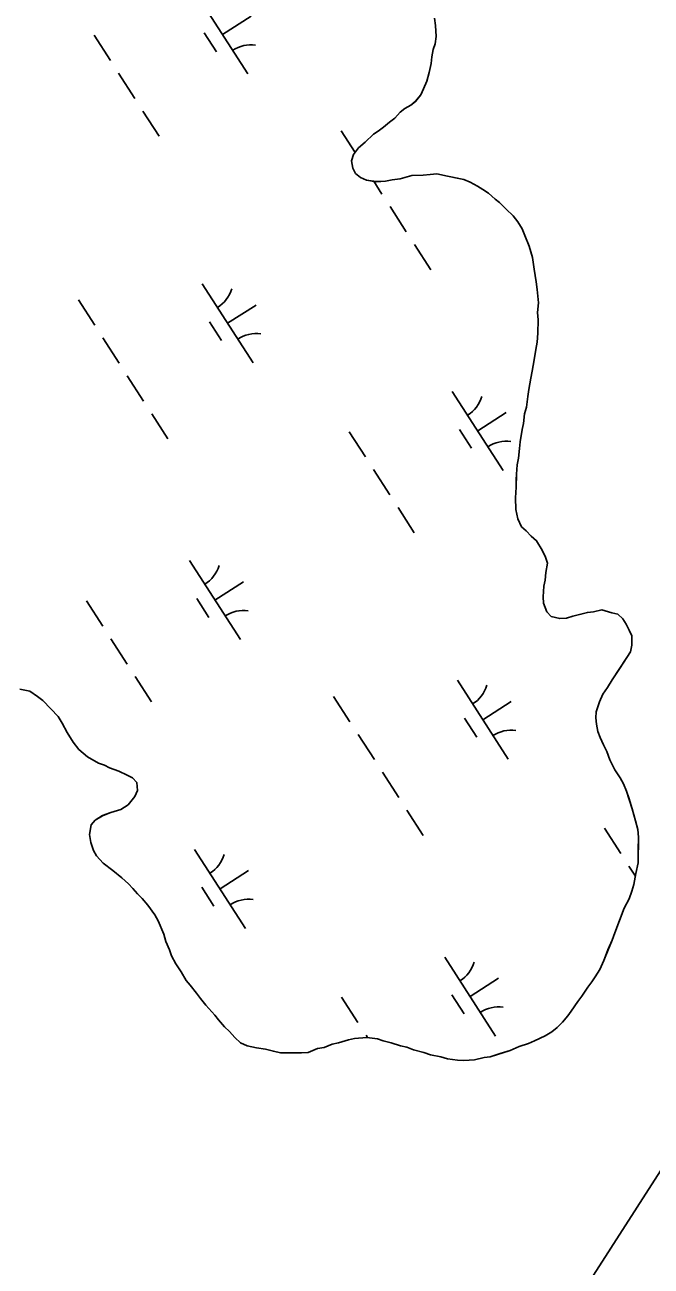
# Model space of a CAD drawing. Extents: x 3937982 to 3958556, y 219448 to 241894.
# Drawn here: x 3944872 to 3945205, y 234262 to 234922 of the extents above; entities that cross this region are included whole.
import ezdxf

# ---------------------------------------------------------------- set-up
doc = ezdxf.new("R2010")
doc.units = 0
for name, color, linetype in [('V-TOPO-SHOR', 7, 'Continuous'), ('V-UTIL-LINE', 7, 'Continuous'), ('V-WETL-SWMP', 7, 'Continuous')]:
    doc.layers.add(name, color=color, linetype=linetype)

msp = doc.modelspace()

# ---------------------------------------------------------------- linework, layer by layer
at = {"layer": 'V-TOPO-SHOR'}
for points in [[(3945134.743, 234691.761), (3945135.163, 234697.004), (3945135.56, 234700.498), (3945136.697, 234707.129), (3945137.438, 234710.269), (3945137.858, 234715.509), (3945138.954, 234718.993), (3945139.728, 234724.582), (3945140.127, 234728.424), (3945141.256, 234734.357), (3945142.007, 234738.195), (3945143.136, 234744.128), (3945143.908, 234749.715), (3945144.66, 234753.555), (3945145.073, 234758.448), (3945145.168, 234765.444), (3945144.868, 234769.296), (3945145.288, 234774.539), (3945144.68, 234781.543), (3945144.037, 234785.75), (3945143.076, 234792.41), (3945142.11, 234798.722), (3945140.441, 234804.69), (3945138.065, 234810.32), (3945136.713, 234813.836), (3945134.315, 234817.717), (3945131.909, 234820.897), (3945128.108, 234824.447), (3945124.655, 234827.99), (3945122.23, 234829.771), (3945118.773, 234832.966), (3945115.65, 234834.756), (3945112.873, 234836.542), (3945109.053, 234838.693), (3945105.574, 234840.138), (3945102.086, 234840.886), (3945096.851, 234842.004), (3945091.268, 234843.126), (3945087.766, 234842.823), (3945083.914, 234842.524), (3945077.962, 234842.254), (3945071.642, 234840.589), (3945067.438, 234839.946), (3945063.929, 234839.291), (3945059.027, 234839.008), (3945053.79, 234839.776), (3945050.66, 234841.218), (3945047.89, 234843.354), (3945046.528, 234846.17), (3945045.878, 234850.026), (3945046.974, 234853.512), (3945049.471, 234856.975), (3945053.01, 234860.078), (3945057.611, 234864.215), (3945060.083, 234865.933), (3945062.91, 234867.993), (3945066.096, 234870.75), (3945068.923, 234872.812), (3945071.761, 234875.923), (3945074.239, 234877.99), (3945077.409, 234879.696), (3945079.885, 234881.762), (3945082.73, 234885.223), (3945084.172, 234888.352), (3945085.976, 234892.528), (3945087.086, 234897.061), (3945088.2, 234901.943), (3945088.598, 234905.439), (3945089.347, 234909.277), (3945090.439, 234912.41), (3945090.84, 234916.254), (3945090.57, 234922.206), (3945089.921, 234926.062)], [(3945071.822, 234379.121), (3945075.31, 234378.376), (3945078.79, 234376.93), (3945084.369, 234375.455), (3945087.852, 234374.36), (3945093.435, 234373.235), (3945096.919, 234372.14), (3945102.157, 234371.372), (3945105.655, 234371.325), (3945111.257, 234371.599), (3945116.522, 234372.93), (3945119.674, 234373.237), (3945124.946, 234374.919), (3945130.215, 234376.596), (3945135.14, 234378.632), (3945140.06, 234380.315), (3945143.226, 234381.671), (3945148.86, 234384.397), (3945152.387, 234386.449), (3945155.217, 234388.86), (3945158.054, 234391.622), (3945160.898, 234395.083), (3945162.68, 234397.508), (3945166.248, 234402.708), (3945168.384, 234405.479), (3945171.597, 234410.335), (3945173.733, 234413.106), (3945175.519, 234415.881), (3945178.017, 234419.696), (3945180.18, 234424.564), (3945182.353, 234430.135), (3945184.524, 234435.353), (3945185.974, 234439.181), (3945188.509, 234445.796), (3945191.047, 234452.409), (3945193.56, 234457.273), (3945195.016, 234461.453), (3945196.112, 234464.939), (3945197.24, 234470.87), (3945198.362, 234476.453), (3945198.454, 234483.449), (3945198.542, 234490.094), (3945198.25, 234494.297), (3945196.91, 234498.864), (3945195.245, 234505.184), (3945193.566, 234510.453), (3945192.222, 234514.668), (3945190.525, 234518.541), (3945188.817, 234521.711), (3945186.074, 234525.947), (3945183.344, 234531.23), (3945181.657, 234535.802), (3945179.955, 234539.322), (3945178.255, 234543.193), (3945176.897, 234546.359), (3945176.25, 234550.217), (3945175.947, 234553.72), (3945175.988, 234556.867), (3945177.806, 234562.092), (3945179.611, 234566.266), (3945182.105, 234569.731), (3945184.61, 234573.896), (3945188.538, 234579.793), (3945192.464, 234585.689), (3945194.256, 234588.812), (3945194.999, 234592.302), (3945195.065, 234597.199), (3945193.707, 234600.365), (3945192.001, 234603.537), (3945190.289, 234606.357), (3945187.522, 234608.843), (3945184.385, 234609.585), (3945179.156, 234611.053), (3945174.593, 234610.064), (3945171.441, 234609.757), (3945167.931, 234608.753), (3945163.718, 234607.76), (3945160.206, 234606.757), (3945156.704, 234606.453), (3945152.17, 234607.563), (3945149.755, 234610.044), (3945148.065, 234614.615), (3945147.762, 234618.119), (3945148.186, 234623.71), (3945148.928, 234626.849), (3945149.333, 234631.042), (3945150.097, 234635.93), (3945149.089, 234639.092), (3945147.392, 234642.963), (3945144.307, 234647.903), (3945141.543, 234650.387), (3945138.782, 234653.224), (3945136.359, 234655.354), (3945134.317, 234659.579), (3945133.332, 234664.492), (3945133.066, 234670.791), (3945133.49, 234676.384), (3945133.541, 234680.233), (3945133.584, 234683.38), (3945133.998, 234688.271), (3945134.743, 234691.761)], [(3944869.32, 234568.981), (3944874.555, 234567.863), (3944878.715, 234565.008), (3944881.485, 234562.872), (3944885.973, 234558.264), (3944889.77, 234554.367), (3944891.822, 234550.84), (3944894.556, 234545.904), (3944897.634, 234540.616), (3944900.731, 234536.727), (3944905.228, 234532.82), (3944911.132, 234529.592), (3944914.266, 234528.5), (3944917.047, 234527.065), (3944921.919, 234525.25), (3944926.439, 234523.092), (3944929.22, 234521.656), (3944931.637, 234519.174), (3944931.93, 234514.971), (3944930.49, 234511.842), (3944926.931, 234507.341), (3944923.05, 234504.944), (3944917.78, 234503.265), (3944913.211, 234501.575), (3944909.328, 234499.177), (3944907.198, 234496.756), (3944906.428, 234491.52), (3944907.073, 234487.313), (3944908.417, 234483.096), (3944910.129, 234480.274), (3944913.576, 234476.381), (3944918.771, 234472.463), (3944923.617, 234468.551), (3944927.074, 234465.357), (3944929.491, 234462.874), (3944931.901, 234460.044), (3944934.318, 234457.564), (3944937.418, 234454.025), (3944941.197, 234448.727), (3944942.905, 234445.554), (3944945.961, 234438.515), (3944946.958, 234434.655), (3944948.998, 234430.08), (3944950.003, 234426.918), (3944952.397, 234422.686), (3944955.14, 234418.453), (3944957.878, 234413.868), (3944959.944, 234411.392), (3944963.387, 234407.148), (3944965.449, 234404.322), (3944968.202, 234400.787), (3944973.029, 234395.475), (3944975.095, 234392.999), (3944978.192, 234389.109), (3944980.959, 234386.623), (3944983.713, 234383.439), (3944986.824, 234380.598), (3944990.306, 234379.152), (3944995.188, 234378.038), (3945000.077, 234377.272), (3945004.261, 234376.168), (3945008.099, 234375.417), (3945012.646, 234375.357), (3945016.144, 234375.31), (3945019.291, 234375.269), (3945022.793, 234375.572), (3945027.719, 234377.606), (3945031.227, 234378.259), (3945035.448, 234379.953), (3945038.954, 234380.606), (3945044.226, 234382.286), (3945047.382, 234382.943), (3945054.038, 234383.555), (3945059.625, 234382.781), (3945062.758, 234381.69), (3945066.942, 234380.586), (3945071.822, 234379.121)]]:
    msp.add_lwpolyline(points, dxfattribs=at)
at = {"layer": 'V-UTIL-LINE'}
msp.add_lwpolyline([(3948094.548, 238926.698), (3947981.77, 238738.296), (3948844.302, 237642.921), (3949260.796, 236134.673), (3945931.135, 235655.081), (3945509.058, 234777.685), (3943601.185, 231807.758)], dxfattribs=at)
at = {"layer": 'V-WETL-SWMP'}
for p, q in [((3944963.665, 234938.363), (3944990.727, 234896.32)), ((3944977.196, 234917.341), (3944992.331, 234927.084)), ((3945090.569, 234922.205), (3945089.92, 234926.062)), ((3944967.461, 234918.21), (3944973.956, 234908.12)), ((3945090.84, 234916.254), (3945090.569, 234922.205)), ((3944908.799, 234916.966), (3944917.458, 234903.512)), ((3945089.348, 234909.276), (3945090.439, 234912.411)), ((3945090.439, 234912.411), (3945090.84, 234916.254)), ((3945088.201, 234901.944), (3945088.597, 234905.438)), ((3945088.597, 234905.438), (3945089.348, 234909.276)), ((3945087.086, 234897.061), (3945088.201, 234901.944)), ((3944921.788, 234896.785), (3944930.448, 234883.331)), ((3945084.172, 234888.353), (3945085.977, 234892.528)), ((3945085.977, 234892.528), (3945087.086, 234897.061)), ((3945079.886, 234881.763), (3945082.731, 234885.224)), ((3945082.731, 234885.224), (3945084.172, 234888.353)), ((3945071.762, 234875.923), (3945074.239, 234877.989)), ((3945074.239, 234877.989), (3945077.41, 234879.696)), ((3945077.41, 234879.696), (3945079.886, 234881.763)), ((3944934.778, 234876.604), (3944943.438, 234863.15)), ((3945066.096, 234870.75), (3945068.922, 234872.812)), ((3945068.922, 234872.812), (3945071.762, 234875.923)), ((3945040.365, 234866.078), (3945047.756, 234854.596)), ((3945057.612, 234864.215), (3945060.084, 234865.932)), ((3945060.084, 234865.932), (3945062.91, 234867.993)), ((3945062.91, 234867.993), (3945066.096, 234870.75)), ((3945049.47, 234856.976), (3945053.009, 234860.078)), ((3945053.009, 234860.078), (3945057.612, 234864.215)), ((3945045.879, 234850.027), (3945046.975, 234853.511)), ((3945046.975, 234853.511), (3945049.47, 234856.976)), ((3945046.528, 234846.169), (3945045.879, 234850.027)), ((3945047.89, 234843.353), (3945046.528, 234846.169)), ((3945050.66, 234841.217), (3945047.89, 234843.353)), ((3945053.79, 234839.776), (3945050.66, 234841.217)), ((3945059.027, 234839.007), (3945053.79, 234839.776)), ((3945057.661, 234839.208), (3945062.015, 234832.443)), ((3945063.929, 234839.291), (3945059.027, 234839.007)), ((3945067.437, 234839.945), (3945063.929, 234839.291)), ((3945071.643, 234840.589), (3945067.437, 234839.945)), ((3945077.963, 234842.254), (3945071.643, 234840.589)), ((3945083.914, 234842.525), (3945077.963, 234842.254)), ((3945087.767, 234842.824), (3945083.914, 234842.525)), ((3945091.269, 234843.127), (3945087.767, 234842.824)), ((3945096.852, 234842.004), (3945091.269, 234843.127)), ((3945105.574, 234840.139), (3945096.852, 234842.004)), ((3945109.053, 234838.693), (3945105.574, 234840.139)), ((3945112.873, 234836.543), (3945109.053, 234838.693)), ((3945115.649, 234834.757), (3945112.873, 234836.543)), ((3945118.773, 234832.966), (3945115.649, 234834.757)), ((3945122.23, 234829.772), (3945118.773, 234832.966)), ((3945066.345, 234825.716), (3945075.005, 234812.262)), ((3945124.655, 234827.99), (3945122.23, 234829.772)), ((3945128.107, 234824.446), (3945124.655, 234827.99)), ((3945131.908, 234820.897), (3945128.107, 234824.446)), ((3945134.315, 234817.716), (3945131.908, 234820.897)), ((3945136.713, 234813.836), (3945134.315, 234817.716)), ((3945138.065, 234810.32), (3945136.713, 234813.836)), ((3945079.335, 234805.536), (3945087.995, 234792.082)), ((3945140.44, 234804.69), (3945138.065, 234810.32)), ((3945142.11, 234798.721), (3945140.44, 234804.69)), ((3945143.076, 234792.41), (3945142.11, 234798.721)), ((3945144.037, 234785.75), (3945143.076, 234792.41)), ((3945144.681, 234781.543), (3945144.037, 234785.75)), ((3944966.363, 234784.643), (3944993.425, 234742.6)), ((3945145.288, 234774.538), (3945144.681, 234781.543)), ((3944900.498, 234776.048), (3944909.158, 234762.594)), ((3944979.894, 234763.622), (3944995.03, 234773.364)), ((3945144.868, 234769.296), (3945145.288, 234774.538)), ((3945145.167, 234765.443), (3945144.868, 234769.296)), ((3945145.074, 234758.447), (3945145.167, 234765.443)), ((3944970.159, 234764.491), (3944976.654, 234754.4)), ((3944913.488, 234755.868), (3944922.148, 234742.414)), ((3945143.909, 234749.716), (3945144.66, 234753.555)), ((3945144.66, 234753.555), (3945145.074, 234758.447)), ((3945143.135, 234744.129), (3945143.909, 234749.716)), ((3945142.007, 234738.196), (3945143.135, 234744.129)), ((3944926.478, 234735.687), (3944935.138, 234722.233)), ((3945140.128, 234728.425), (3945141.256, 234734.358)), ((3945141.256, 234734.358), (3945142.007, 234738.196)), ((3945099.492, 234727.345), (3945126.555, 234685.301)), ((3945139.727, 234724.582), (3945140.128, 234728.425)), ((3945137.858, 234715.51), (3945138.954, 234718.994)), ((3945138.954, 234718.994), (3945139.727, 234724.582)), ((3944939.468, 234715.506), (3944948.128, 234702.052)), ((3945113.024, 234706.323), (3945128.159, 234716.065)), ((3945137.438, 234710.268), (3945137.858, 234715.51)), ((3945044.626, 234705.948), (3945053.286, 234692.494)), ((3945103.288, 234707.192), (3945109.783, 234697.102)), ((3945135.56, 234700.497), (3945136.697, 234707.129)), ((3945136.697, 234707.129), (3945137.438, 234710.268)), ((3945135.163, 234697.003), (3945135.56, 234700.497)), ((3945134.744, 234691.761), (3945135.163, 234697.003)), ((3945133.583, 234683.38), (3945133.998, 234688.272)), ((3945133.998, 234688.272), (3945134.744, 234691.761)), ((3945057.616, 234685.767), (3945066.276, 234672.313)), ((3945133.49, 234676.384), (3945133.583, 234683.38)), ((3945133.066, 234670.792), (3945133.49, 234676.384)), ((3945133.333, 234664.491), (3945133.066, 234670.792)), ((3945070.606, 234665.586), (3945079.266, 234652.132)), ((3945134.317, 234659.579), (3945133.333, 234664.491)), ((3945136.36, 234655.354), (3945134.317, 234659.579)), ((3945138.781, 234653.223), (3945136.36, 234655.354)), ((3945141.542, 234650.387), (3945138.781, 234653.223)), ((3945144.308, 234647.902), (3945141.542, 234650.387)), ((3945147.392, 234642.963), (3945144.308, 234647.902)), ((3945149.09, 234639.092), (3945147.392, 234642.963)), ((3944959.625, 234637.315), (3944986.687, 234595.272)), ((3945150.097, 234635.93), (3945149.09, 234639.092)), ((3945149.333, 234631.042), (3945150.097, 234635.93)), ((3945148.186, 234623.71), (3945148.927, 234626.849)), ((3945148.927, 234626.849), (3945149.333, 234631.042)), ((3944973.156, 234616.293), (3944988.292, 234626.036)), ((3945147.762, 234618.118), (3945148.186, 234623.71)), ((3944904.759, 234615.918), (3944913.419, 234602.464)), ((3944963.421, 234617.163), (3944969.916, 234607.072)), ((3945148.065, 234614.615), (3945147.762, 234618.118)), ((3945149.754, 234610.044), (3945148.065, 234614.615)), ((3945152.17, 234607.563), (3945149.754, 234610.044)), ((3945156.704, 234606.454), (3945152.17, 234607.563)), ((3945160.206, 234606.757), (3945156.704, 234606.454)), ((3945163.718, 234607.76), (3945160.206, 234606.757)), ((3945167.93, 234608.754), (3945163.718, 234607.76)), ((3945171.441, 234609.757), (3945167.93, 234608.754)), ((3945174.594, 234610.065), (3945171.441, 234609.757)), ((3945179.156, 234611.054), (3945174.594, 234610.065)), ((3945184.384, 234609.585), (3945179.156, 234611.054)), ((3945187.523, 234608.844), (3945184.384, 234609.585)), ((3945190.289, 234606.358), (3945187.523, 234608.844)), ((3945192.001, 234603.537), (3945190.289, 234606.358)), ((3945193.708, 234600.365), (3945192.001, 234603.537)), ((3945195.065, 234597.199), (3945193.708, 234600.365)), ((3944917.749, 234595.737), (3944926.409, 234582.283)), ((3945195, 234592.301), (3945195.065, 234597.199)), ((3945192.464, 234585.688), (3945194.255, 234588.813)), ((3945194.255, 234588.813), (3945195, 234592.301)), ((3945184.61, 234573.897), (3945192.464, 234585.688)), ((3944930.739, 234575.557), (3944939.399, 234562.103)), ((3945182.106, 234569.731), (3945184.61, 234573.897)), ((3944869.321, 234568.981), (3944874.554, 234567.862)), ((3944874.554, 234567.862), (3944878.715, 234565.008)), ((3945102.191, 234573.625), (3945129.253, 234531.582)), ((3945179.611, 234566.266), (3945182.106, 234569.731)), ((3944878.715, 234565.008), (3944881.485, 234562.872)), ((3944881.485, 234562.872), (3944889.769, 234554.366)), ((3945036.326, 234565.03), (3945044.986, 234551.576)), ((3945115.722, 234552.603), (3945130.858, 234562.346)), ((3945175.988, 234556.868), (3945177.807, 234562.092)), ((3945177.807, 234562.092), (3945179.611, 234566.266)), ((3944889.769, 234554.366), (3944891.822, 234550.84)), ((3945175.946, 234553.72), (3945175.988, 234556.868)), ((3944891.822, 234550.84), (3944894.555, 234545.905)), ((3945105.987, 234553.473), (3945112.482, 234543.382)), ((3945176.25, 234550.217), (3945175.946, 234553.72)), ((3945176.898, 234546.36), (3945176.25, 234550.217)), ((3944894.555, 234545.905), (3944897.634, 234540.617)), ((3944897.634, 234540.617), (3944900.731, 234536.727)), ((3945049.316, 234544.849), (3945057.976, 234531.395)), ((3945178.256, 234543.193), (3945176.898, 234546.36)), ((3945179.954, 234539.322), (3945178.256, 234543.193)), ((3944900.731, 234536.727), (3944905.227, 234532.819)), ((3945181.656, 234535.801), (3945179.954, 234539.322)), ((3945183.345, 234531.23), (3945181.656, 234535.801)), ((3944905.227, 234532.819), (3944911.132, 234529.592)), ((3944911.132, 234529.592), (3944914.266, 234528.501)), ((3944914.266, 234528.501), (3944917.046, 234527.065)), ((3945186.074, 234525.946), (3945183.345, 234531.23)), ((3944917.046, 234527.065), (3944921.92, 234525.251)), ((3944921.92, 234525.251), (3944926.44, 234523.092)), ((3944926.44, 234523.092), (3944929.22, 234521.655)), ((3944929.22, 234521.655), (3944931.636, 234519.174)), ((3945062.306, 234524.669), (3945070.966, 234511.215)), ((3945188.817, 234521.712), (3945186.074, 234525.946)), ((3945190.524, 234518.54), (3945188.817, 234521.712)), ((3944931.93, 234514.972), (3944930.489, 234511.842)), ((3944931.636, 234519.174), (3944931.93, 234514.972)), ((3945192.222, 234514.669), (3945190.524, 234518.54)), ((3945195.245, 234505.183), (3945192.222, 234514.669)), ((3944930.489, 234511.842), (3944926.931, 234507.341)), ((3944913.21, 234501.576), (3944909.329, 234499.178)), ((3944917.78, 234503.264), (3944913.21, 234501.576)), ((3944923.05, 234504.944), (3944917.78, 234503.264)), ((3944926.931, 234507.341), (3944923.05, 234504.944)), ((3945075.296, 234504.488), (3945083.956, 234491.034)), ((3945196.91, 234498.863), (3945195.245, 234505.183)), ((3944907.198, 234496.757), (3944906.429, 234491.52)), ((3944909.329, 234499.178), (3944907.198, 234496.757)), ((3945180.454, 234494.929), (3945189.114, 234481.475)), ((3945198.249, 234494.297), (3945196.91, 234498.863)), ((3944906.429, 234491.52), (3944907.073, 234487.313)), ((3945198.543, 234490.095), (3945198.249, 234494.297)), ((3945198.362, 234476.453), (3945198.543, 234490.095)), ((3944907.073, 234487.313), (3944908.416, 234483.097)), ((3944908.416, 234483.097), (3944910.128, 234480.275)), ((3944962.324, 234483.595), (3944989.386, 234441.552)), ((3944910.128, 234480.275), (3944913.575, 234476.381)), ((3944913.575, 234476.381), (3944918.771, 234472.464)), ((3945193.444, 234474.749), (3945196.943, 234469.313)), ((3945197.239, 234470.87), (3945198.362, 234476.453)), ((3944918.771, 234472.464), (3944923.617, 234468.551)), ((3944923.617, 234468.551), (3944927.074, 234465.356)), ((3944975.855, 234462.574), (3944990.99, 234472.316)), ((3945196.111, 234464.938), (3945197.239, 234470.87)), ((3944927.074, 234465.356), (3944929.49, 234462.875)), ((3944929.49, 234462.875), (3944931.901, 234460.044)), ((3944966.12, 234463.443), (3944972.615, 234453.353)), ((3945193.56, 234457.274), (3945195.015, 234461.453)), ((3945195.015, 234461.453), (3945196.111, 234464.938)), ((3944931.901, 234460.044), (3944934.317, 234457.563)), ((3944934.317, 234457.563), (3944937.419, 234454.024)), ((3945191.046, 234452.41), (3945193.56, 234457.274)), ((3944937.419, 234454.024), (3944941.197, 234448.726)), ((3944941.197, 234448.726), (3944942.905, 234445.554)), ((3945185.973, 234439.182), (3945191.046, 234452.41)), ((3944942.905, 234445.554), (3944945.96, 234438.516)), ((3944945.96, 234438.516), (3944946.958, 234434.655)), ((3945182.354, 234430.134), (3945184.523, 234435.353)), ((3945184.523, 234435.353), (3945185.973, 234439.182)), ((3944946.958, 234434.655), (3944948.997, 234430.08)), ((3944948.997, 234430.08), (3944950.004, 234426.917)), ((3945180.181, 234424.565), (3945182.354, 234430.134)), ((3944950.004, 234426.917), (3944952.397, 234422.687)), ((3944952.397, 234422.687), (3944955.14, 234418.453)), ((3945095.453, 234426.297), (3945122.515, 234384.254)), ((3945178.018, 234419.696), (3945180.181, 234424.565)), ((3944955.14, 234418.453), (3944957.878, 234413.868)), ((3945173.732, 234413.105), (3945175.518, 234415.88)), ((3945175.518, 234415.88), (3945178.018, 234419.696)), ((3944957.878, 234413.868), (3944959.945, 234411.392)), ((3944959.945, 234411.392), (3944963.387, 234407.148)), ((3945108.984, 234405.275), (3945124.12, 234415.018)), ((3945168.383, 234405.479), (3945171.596, 234410.335)), ((3945171.596, 234410.335), (3945173.732, 234413.105)), ((3944963.387, 234407.148), (3944965.449, 234404.322)), ((3944965.449, 234404.322), (3944968.201, 234400.787)), ((3945040.587, 234404.9), (3945049.247, 234391.446)), ((3945099.249, 234406.144), (3945105.744, 234396.054)), ((3945162.679, 234397.508), (3945166.247, 234402.709)), ((3945166.247, 234402.709), (3945168.383, 234405.479)), ((3944968.201, 234400.787), (3944973.028, 234395.475)), ((3944973.028, 234395.475), (3944975.095, 234392.998)), ((3945160.898, 234395.083), (3945162.679, 234397.508)), ((3944975.095, 234392.998), (3944978.192, 234389.109)), ((3944978.192, 234389.109), (3944980.958, 234386.623)), ((3945152.387, 234386.449), (3945155.218, 234388.86)), ((3945155.218, 234388.86), (3945158.053, 234391.622)), ((3945158.053, 234391.622), (3945160.898, 234395.083)), ((3944980.958, 234386.623), (3944983.714, 234383.438)), ((3944983.714, 234383.438), (3944986.825, 234380.598)), ((3945038.955, 234380.606), (3945044.225, 234382.285)), ((3945044.225, 234382.285), (3945047.382, 234382.943)), ((3945047.382, 234382.943), (3945054.038, 234383.555)), ((3945053.577, 234384.719), (3945054.354, 234383.511)), ((3945054.038, 234383.555), (3945059.625, 234382.781)), ((3945059.625, 234382.781), (3945062.759, 234381.69)), ((3945143.227, 234381.672), (3945148.861, 234384.396)), ((3945148.861, 234384.396), (3945152.387, 234386.449)), ((3944986.825, 234380.598), (3944990.305, 234379.152)), ((3944990.305, 234379.152), (3944995.188, 234378.038)), ((3944995.188, 234378.038), (3945000.076, 234377.273)), ((3945000.076, 234377.273), (3945004.26, 234376.168)), ((3945004.26, 234376.168), (3945008.098, 234375.417)), ((3945019.292, 234375.269), (3945022.794, 234375.572)), ((3945022.794, 234375.572), (3945027.719, 234377.606)), ((3945027.719, 234377.606), (3945031.227, 234378.259)), ((3945031.227, 234378.259), (3945035.447, 234379.953)), ((3945035.447, 234379.953), (3945038.955, 234380.606)), ((3945062.759, 234381.69), (3945066.943, 234380.585)), ((3945066.943, 234380.585), (3945071.822, 234379.121)), ((3945071.822, 234379.121), (3945075.31, 234378.375)), ((3945075.31, 234378.375), (3945078.79, 234376.929)), ((3945078.79, 234376.929), (3945084.368, 234375.456)), ((3945084.368, 234375.456), (3945087.852, 234374.36)), ((3945119.675, 234373.238), (3945130.215, 234376.597)), ((3945130.215, 234376.597), (3945135.14, 234378.631)), ((3945135.14, 234378.631), (3945140.06, 234380.315)), ((3945140.06, 234380.315), (3945143.227, 234381.672)), ((3945008.098, 234375.417), (3945019.292, 234375.269)), ((3945087.852, 234374.36), (3945093.435, 234373.236)), ((3945093.435, 234373.236), (3945096.919, 234372.14)), ((3945096.919, 234372.14), (3945102.157, 234371.371)), ((3945102.157, 234371.371), (3945105.655, 234371.325)), ((3945105.655, 234371.325), (3945111.256, 234371.6)), ((3945111.256, 234371.6), (3945116.522, 234372.93)), ((3945116.522, 234372.93), (3945119.675, 234373.238))]:
    msp.add_line(p, q, dxfattribs=at)
for centre, start, end in [((3944992.345, 234894.244), 81.996677, 123.540335), ((3944965.144, 234786.976), 301.99668, 343.540338), ((3944995.044, 234740.524), 81.996677, 123.540335), ((3945098.273, 234729.677), 301.99668, 343.540338), ((3945128.173, 234683.226), 81.996677, 123.540335), ((3944958.406, 234639.648), 301.99668, 343.540338), ((3944988.306, 234593.196), 81.996677, 123.540335), ((3945100.972, 234575.958), 301.99668, 343.540338), ((3945130.872, 234529.506), 81.996677, 123.540335), ((3944961.105, 234485.928), 301.99668, 343.540338), ((3944991.005, 234439.476), 81.996677, 123.540335), ((3945094.234, 234428.63), 301.99668, 343.540338), ((3945124.134, 234382.178), 81.996677, 123.540335)]:
    msp.add_arc(centre, 17.623, start, end, dxfattribs=at)

doc.saveas('drawing.dxf')
